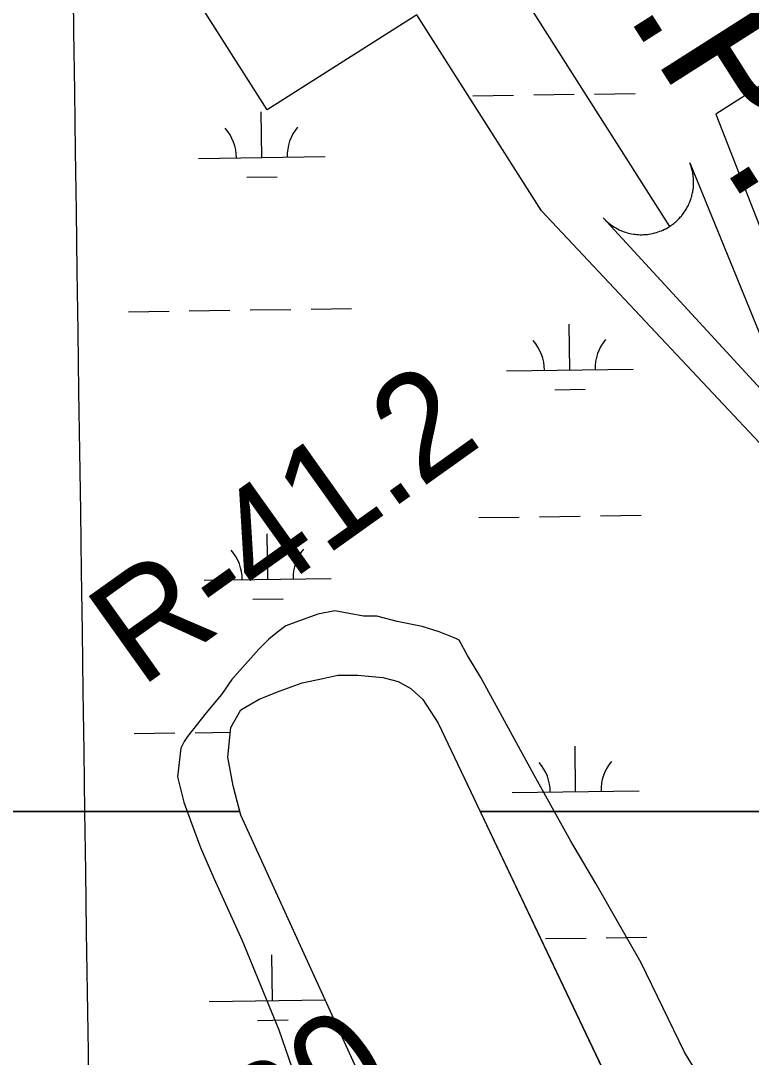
# Model space of a CAD drawing. Extents: x 3767014 to 3805179, y 361544 to 387384.
# Drawn here: x 3800339 to 3800915, y 368549 to 369367 of the extents above; entities that cross this region are included whole.
import ezdxf

# ---------------------------------------------------------------- set-up
doc = ezdxf.new("R2010")
doc.units = 0
for name, color, linetype in [('V-GRID-MAJR', 7, 'Continuous'), ('V-RIVR-EDGE', 7, 'Continuous'), ('V-RIVR-RANG-IDEN', 7, 'Continuous'), ('V-SITE-VEGE', 7, 'Continuous'), ('V-TOPO-SHOR', 7, 'Continuous'), ('V-TOPO-WATR-IDEN', 7, 'Continuous'), ('V-WETL-SWMP', 7, 'Continuous')]:
    doc.layers.add(name, color=color, linetype=linetype)

msp = doc.modelspace()

# ---------------------------------------------------------------- linework, layer by layer
at = {"layer": 'V-GRID-MAJR'}
msp.add_spline([(3800409.553, 367370.393), (3800323.181, 373429.512), (3800236.794, 379489.691), (3800150.407, 385549.872), (3800150.392, 385550.931)], degree=3, dxfattribs=at)
at = {"layer": 'V-RIVR-EDGE'}
msp.add_spline([(3799971.459, 368596.114), (3799987.198, 368561.259), (3799998.435, 368534.102), (3800014.646, 368506.932), (3800032.204, 368476.142), (3800046.602, 368447.62), (3800061.922, 368425.879), (3800075.435, 368405.046), (3800085.782, 368383.769), (3800111.453, 368342.559), (3800130.356, 368306.792), (3800148.806, 368271.026), (3800167.719, 368239.78), (3800173.113, 368226.654), (3800180.315, 368213.523), (3800190.233, 368201.743), (3800200.58, 368180.466), (3800220.813, 368134.296), (3800237.003, 368098.987), (3800241.021, 368078.178), (3800244.604, 368064.152), (3800248.2, 368055.552), (3800256.318, 368046.941), (3800265.799, 368041.492), (3800269.403, 368036.057), (3800269.811, 368017.969), (3800274.761, 368008.462), (3800286.923, 367989.893), (3800317.09, 367938.273), (3800339.155, 367901.593), (3800355.358, 367871.258), (3800372.03, 367847.705), (3800375.606, 367830.966), (3800383.262, 367818.739), (3800392.714, 367801.081), (3800399.904, 367782.977), (3800404.406, 367775.279), (3800410.695, 367758.534), (3800426.91, 367733.173), (3800436.827, 367720.94), (3800444.016, 367702.384), (3800453.472, 367686.535), (3800462.482, 367672.948), (3800474.647, 367655.736), (3800491.771, 367632.181), (3800494.909, 367621.322), (3800500.763, 367611.36), (3800507.532, 367605.917), (3800516.521, 367584.191), (3800528.677, 367562.91), (3800541.728, 367538.009), (3800567.379, 367488.66), (3800593.03, 367439.311), (3800617.344, 367397.652), (3800628.72, 367373.438)], degree=3, dxfattribs=at)
at = {"layer": 'V-SITE-VEGE'}
for p, q in [((3800573.665, 368898.813), (3800548.392, 368889.65)), ((3800586.95, 368901.397), (3800573.665, 368898.813)), ((3800609.499, 368897.299), (3800586.95, 368901.397)), ((3800620.118, 368897.246), (3800609.499, 368897.299)), ((3800636.026, 368893.181), (3800620.118, 368897.246)), ((3800548.392, 368889.65), (3800543.066, 368885.695)), ((3800655.917, 368889.095), (3800636.026, 368893.181)), ((3800669.169, 368885.044), (3800655.917, 368889.095)), ((3800535.066, 368879.101), (3800527.06, 368871.175)), ((3800543.066, 368885.695), (3800535.066, 368879.101)), ((3800682.418, 368879.666), (3800669.169, 368885.044)), ((3800685.066, 368878.325), (3800682.418, 368879.666)), ((3800527.06, 368871.175), (3800505.698, 368847.394)), ((3800691.64, 368866.344), (3800685.066, 368878.325)), ((3800702.171, 368849.032), (3800691.64, 368866.344)), ((3800505.698, 368847.394), (3800497.672, 368835.484)), ((3800744.251, 368771.818), (3800702.171, 368849.032)), ((3800497.672, 368835.484), (3800485.65, 368820.948)), ((3800485.65, 368820.948), (3800470.951, 368802.44)), ((3800468.277, 368798.471), (3800465.594, 368793.175)), ((3800470.951, 368802.44), (3800468.277, 368798.471)), ((3800465.594, 368793.175), (3800462.823, 368770.622)), ((3800462.823, 368770.622), (3800468.029, 368750.683)), ((3800773.185, 368719.904), (3800744.251, 368771.818)), ((3800468.029, 368750.683), (3800473.264, 368736.054)), ((3800473.264, 368736.054), (3800481.12, 368714.771)), ((3800792.926, 368686.611), (3800773.185, 368719.904)), ((3800481.12, 368714.771), (3800491.614, 368690.824)), ((3800491.614, 368690.824), (3800513.927, 368641.594)), ((3800828.442, 368624.039), (3800792.926, 368686.611)), ((3800513.927, 368641.594), (3800542.767, 368571.09)), ((3800862.593, 368553.506), (3800828.442, 368624.039)), ((3800542.767, 368571.09), (3800555.847, 368533.853)), ((3800873.123, 368536.194), (3800862.593, 368553.506))]:
    msp.add_line(p, q, dxfattribs=at)
at = {"layer": 'V-TOPO-SHOR'}
msp.add_lwpolyline([(3800816.621, 368094.707), (3800670.586, 368394.976), (3800512.948, 368740.291), (3800506.755, 368763.606), (3800502.53, 368786.122), (3800505.018, 368809.391), (3800512.983, 368823.555), (3800527.233, 368831.769), (3800543.84, 368838.391), (3800561.235, 368844.614), (3800577.433, 368848.084), (3800589.285, 368850.783), (3800605.069, 368850.701), (3800624.791, 368849.022), (3800637.007, 368845.802), (3800646.846, 368840.226), (3800656.271, 368831.495), (3800668.407, 368812.887), (3800904.587, 368316.814), (3801090.197, 367962.674), (3801098.751, 367938.164), (3801208.469, 367711.481), (3801370.558, 367383.743)], dxfattribs=at)
at = {"layer": 'V-TOPO-WATR-IDEN'}
msp.add_line((3800488.082, 369775.055), (3800850.825, 369204.527), dxfattribs=at)
for points in [[(3800388.477, 369976.191), (3800579.134, 369778.135), (3800689.051, 369848.02), (3800997.386, 369363.061), (3800887.469, 369293.176), (3800990.701, 369028.995)], [(3800950.429, 369003.39), (3800749.88, 369217.007), (3800651.653, 369371.502), (3800533.681, 369296.496), (3800442.383, 369440.093), (3800560.354, 369515.099), (3800451.786, 369685.858), (3800348.205, 369950.586)]]:
    msp.add_lwpolyline(points, dxfattribs=at)
msp.add_lwpolyline([(3800866.893, 369254.737), (3800953.388, 369043.21), (3800798.538, 369211.279), (3800801.478, 369208.408), (3800804.574, 369205.931), (3800805.887, 369205.017), (3800807.07, 369204.255), (3800808.54, 369203.389), (3800809.991, 369202.609), (3800811.273, 369201.983), (3800813.06, 369201.198), (3800815.019, 369200.448), (3800816.13, 369200.075), (3800817.577, 369199.638), (3800819.507, 369199.144), (3800821.022, 369198.827), (3800822.665, 369198.548), (3800823.753, 369198.401), (3800824.954, 369198.272), (3800826.424, 369198.163), (3800827.78, 369198.109), (3800829.133, 369198.101), (3800830.242, 369198.126), (3800831.888, 369198.219), (3800833.46, 369198.371), (3800834.713, 369198.535), (3800836.178, 369198.777), (3800837.443, 369199.029), (3800838.557, 369199.287), (3800839.417, 369199.507), (3800840.722, 369199.883), (3800842.048, 369200.311), (3800843.289, 369200.756), (3800844.537, 369201.252), (3800845.678, 369201.747), (3800846.908, 369202.326), (3800847.902, 369202.833), (3800849.301, 369203.605), (3800850.825, 369204.527), (3800851.303, 369204.836), (3800851.995, 369205.3), (3800852.805, 369205.871), (3800853.578, 369206.439), (3800854.313, 369207.009), (3800855.018, 369207.58), (3800855.835, 369208.276), (3800856.394, 369208.773), (3800857.195, 369209.519), (3800857.923, 369210.235), (3800858.417, 369210.739), (3800859.647, 369212.076), (3800860.279, 369212.813), (3800860.704, 369213.328), (3800861.387, 369214.193), (3800861.976, 369214.978), (3800862.571, 369215.814), (3800863.247, 369216.823), (3800863.854, 369217.783), (3800864.308, 369218.542), (3800864.683, 369219.199), (3800865.173, 369220.104), (3800865.595, 369220.928), (3800866.059, 369221.895), (3800866.507, 369222.888), (3800866.929, 369223.904), (3800867.43, 369225.208), (3800867.76, 369226.152), (3800868.099, 369227.201), (3800868.402, 369228.241), (3800868.627, 369229.087), (3800868.853, 369230.013), (3800869.147, 369231.394), (3800869.156, 369231.447), (3800869.308, 369232.273), (3800869.408, 369232.885), (3800869.542, 369233.807), (3800869.68, 369234.956), (3800869.766, 369235.873), (3800869.826, 369236.699), (3800869.879, 369237.76), (3800869.904, 369238.784), (3800869.906, 369239.515), (3800869.89, 369240.469), (3800869.831, 369241.785), (3800869.775, 369242.562), (3800869.721, 369243.172), (3800869.665, 369243.732), (3800869.586, 369244.398), (3800869.468, 369245.272), (3800869.329, 369246.144), (3800869.175, 369247.005), (3800869.004, 369247.855), (3800868.754, 369248.948), (3800868.591, 369249.6), (3800868.307, 369250.637), (3800867.946, 369251.829), (3800867.652, 369252.713), (3800867.417, 369253.374), (3800867.188, 369253.987), (3800867.017, 369254.428)], close=True, dxfattribs=at)
at = {"layer": 'V-WETL-SWMP'}
for p, q in [((3800695.841, 369307.674), (3800727.838, 369308.118)), ((3800743.837, 369308.341), (3800775.834, 369308.785)), ((3800791.832, 369309.007), (3800823.829, 369309.452)), ((3800529.438, 369258.928), (3800528.938, 369294.924)), ((3800479.443, 369258.233), (3800579.434, 369259.622)), ((3800517.654, 369243.332), (3800541.652, 369243.665)), ((3800424.273, 369137.384), (3800456.269, 369137.829)), ((3800472.268, 369138.051), (3800504.265, 369138.496)), ((3800520.263, 369138.718), (3800552.26, 369139.162)), ((3800568.259, 369139.385), (3800600.256, 369139.829)), ((3800772.26, 369091.471), (3800771.76, 369127.468)), ((3800722.265, 369090.777), (3800822.255, 369092.166)), ((3800760.475, 369075.875), (3800784.473, 369076.209)), ((3800700.462, 368975.031), (3800732.459, 368975.475)), ((3800748.458, 368975.698), (3800780.455, 368976.142)), ((3800796.453, 368976.364), (3800828.45, 368976.809)), ((3800534.059, 368926.285), (3800533.559, 368962.282)), ((3800484.064, 368925.59), (3800584.055, 368926.979)), ((3800522.275, 368910.689), (3800546.273, 368911.022)), ((3800561.238, 368844.617), (3800577.435, 368848.085)), ((3800577.435, 368848.085), (3800589.287, 368850.786)), ((3800589.287, 368850.786), (3800605.071, 368850.704)), ((3800605.071, 368850.704), (3800624.794, 368849.024)), ((3800624.794, 368849.024), (3800637.01, 368845.804)), ((3800527.234, 368831.771), (3800543.842, 368838.393)), ((3800543.842, 368838.393), (3800561.238, 368844.617)), ((3800637.01, 368845.804), (3800646.847, 368840.228)), ((3800646.847, 368840.228), (3800656.272, 368831.498)), ((3800512.985, 368823.557), (3800527.234, 368831.771)), ((3800656.272, 368831.498), (3800668.409, 368812.888)), ((3800505.02, 368809.392), (3800512.985, 368823.557)), ((3800476.889, 368805.408), (3800504.635, 368805.794)), ((3800502.532, 368786.123), (3800505.02, 368809.392)), ((3800668.409, 368812.888), (3800701.511, 368743.361)), ((3800428.894, 368804.742), (3800460.89, 368805.186)), ((3800776.881, 368758.829), (3800776.381, 368794.825)), ((3800506.756, 368763.608), (3800502.532, 368786.123)), ((3800512.134, 368743.361), (3800506.756, 368763.608)), ((3800726.886, 368758.134), (3800826.876, 368759.523)), ((3800512.167, 368743.376), (3800248.972, 368743.349)), ((3800248.989, 368743.356), (3800512.134, 368743.361)), ((3800512.982, 368740.308), (3800512.167, 368743.376)), ((3800670.626, 368394.995), (3800512.982, 368740.308)), ((3803041.142, 368743.359), (3800701.509, 368743.359)), ((3800701.509, 368743.359), (3800904.586, 368316.815)), ((3800701.511, 368743.361), (3803041.142, 368743.36)), ((3800765.095, 368743.23), (3800774.388, 368743.359)), ((3800774.341, 368743.361), (3800789.094, 368743.566)), ((3800753.077, 368643.052), (3800785.074, 368643.497)), ((3800801.072, 368643.719), (3800833.069, 368644.164)), ((3800537.925, 368594.19), (3800537.419, 368630.186)), ((3800487.938, 368593.496), (3800579.425, 368594.767)), ((3800526.145, 368578.595), (3800550.138, 368578.928))]:
    msp.add_line(p, q, dxfattribs=at)
for centre, start, end in [((3800474.194, 369258.635), 0.024037, 41.567696), ((3800584.669, 369260.17), 140.024034, 181.567693), ((3800717.016, 369091.179), 0.024037, 41.567696), ((3800827.491, 369092.714), 140.024034, 181.567693), ((3800478.815, 368925.992), 0.024037, 41.567696), ((3800589.29, 368927.527), 140.024034, 181.567693), ((3800721.637, 368758.536), 0.024037, 41.567696), ((3800832.112, 368760.071), 140.024034, 181.567693)]:
    msp.add_arc(centre, 35.246, start, end, dxfattribs=at)

# ---------------------------------------------------------------- texts
at = {"layer": 'V-RIVR-RANG-IDEN'}
for s, rotation, p in [('R-41.2', 35.485987, (3800433.749, 368840.194)), ('D-020', 35.693326, (3800393.693, 368350.542))]:
    msp.add_text(s, height=83, rotation=rotation, dxfattribs=at).set_placement(p)
at = {"layer": 'V-TOPO-WATR-IDEN'}
msp.add_text('L.W.R.P.', height=112.0495, rotation=302.448001, dxfattribs=at).set_placement((3800592.055, 369724.751))

doc.saveas('drawing.dxf')
